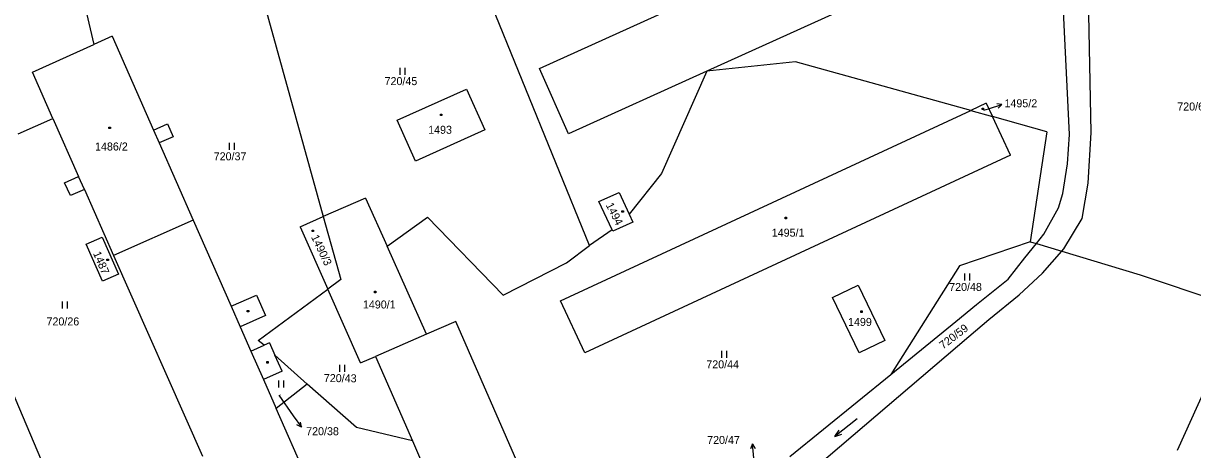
# Model space of a CAD drawing. Extents: x -795483 to -789093, y -1112258 to -1108741.
# Drawn here: x -790611.3 to -790362.9, y -1110279.7 to -1110189.2 of the extents above; entities that cross this region are included whole.
import ezdxf

# ---------------------------------------------------------------- set-up
doc = ezdxf.new("R2010")
doc.units = 0
for name, color, linetype in [('Komunikace', 7, 'Continuous'), ('Vrstva 1', 7, 'Continuous'), ('Vrstva 14', 7, 'Continuous'), ('Vrstva 15', 7, 'Continuous'), ('Vrstva 16', 7, 'Continuous'), ('Vrstva 2', 7, 'Continuous'), ('Vrstva 23', 7, 'Continuous'), ('Vrstva 25', 7, 'Continuous')]:
    doc.layers.add(name, color=color, linetype=linetype)

msp = doc.modelspace()

# ---------------------------------------------------------------- linework, layer by layer
at = {"layer": 'Komunikace'}
for p, q in [((-790407.22, -1110207.66), (-790406.22, -1110207.34)), ((-790556.97, -1110268.13), (-790553.92, -1110272.47))]:
    msp.add_line(p, q, dxfattribs=at)
at = {"layer": 'Vrstva 1'}
for p, q in [((-790388.99, -1110212.82), (-790394.15, -1110106.64)), ((-790501.63, -1110198.81), (-790410.9, -1110157.72)), ((-790567.11, -1110159.65), (-790547.58, -1110230.23)), ((-790490.97, -1110236.39), (-790518.29, -1110169.42)), ((-790404.61, -1110171.55), (-790466.03, -1110199.37)), ((-790600.76, -1110174.73), (-790596.27, -1110193.67)), ((-790384.39, -1110212.37), (-790385.07, -1110178.54)), ((-790609.35, -1110199.55), (-790596.27, -1110193.67)), ((-790592.39, -1110191.92), (-790596.27, -1110193.67)), ((-790592.39, -1110191.92), (-790583.6, -1110211.85)), ((-790495.42, -1110212.69), (-790501.63, -1110198.81)), ((-790447.22, -1110197.4), (-790466.03, -1110199.37)), ((-790410.01, -1110207.71), (-790447.22, -1110197.4)), ((-790604.98, -1110209.43), (-790609.35, -1110199.55)), ((-790466.03, -1110199.37), (-790495.42, -1110212.69)), ((-790466.03, -1110199.37), (-790475.72, -1110221.05)), ((-790531.87, -1110209.78), (-790517.12, -1110203.16)), ((-790517.12, -1110203.16), (-790513.22, -1110211.83)), ((-790406.71, -1110206.18), (-790410.01, -1110207.71)), ((-790406.71, -1110206.18), (-790405.39, -1110209)), ((-790497.15, -1110248.13), (-790410.01, -1110207.71)), ((-790410.01, -1110207.71), (-790405.39, -1110209)), ((-790612.34, -1110212.69), (-790604.98, -1110209.43)), ((-790604.98, -1110209.43), (-790599.53, -1110221.72)), ((-790583.6, -1110211.85), (-790580.68, -1110210.56)), ((-790580.68, -1110210.56), (-790579.47, -1110213.3)), ((-790527.97, -1110218.45), (-790531.87, -1110209.78)), ((-790401.55, -1110217.21), (-790405.39, -1110209)), ((-790393.81, -1110212.23), (-790405.39, -1110209)), ((-790579.47, -1110213.3), (-790582.4, -1110214.59)), ((-790513.22, -1110211.83), (-790527.97, -1110218.45)), ((-790393.81, -1110212.23), (-790397.4, -1110235.55)), ((-790389.43, -1110219.05), (-790388.99, -1110212.82)), ((-790385.03, -1110223.12), (-790384.39, -1110212.37)), ((-790582.4, -1110214.59), (-790575.19, -1110230.96)), ((-790401.55, -1110217.21), (-790491.99, -1110259.16)), ((-790475.72, -1110221.05), (-790482.56, -1110229.71)), ((-790390.4, -1110225.35), (-790389.43, -1110219.05)), ((-790632.98, -1110221.83), (-790603.16, -1110292.09)), ((-790602.5, -1110223.04), (-790599.53, -1110221.72)), ((-790601.28, -1110225.78), (-790602.5, -1110223.04)), ((-790386.33, -1110230.63), (-790385.03, -1110223.12)), ((-790598.31, -1110224.46), (-790601.28, -1110225.78)), ((-790598.31, -1110224.46), (-790592.1, -1110238.47)), ((-790488.98, -1110227.04), (-790484.68, -1110225.12)), ((-790484.68, -1110225.12), (-790482.56, -1110229.71)), ((-790391.37, -1110228.37), (-790390.4, -1110225.35)), ((-790538.59, -1110226.31), (-790547.58, -1110230.23)), ((-790538.59, -1110226.31), (-790534, -1110236.53)), ((-790486.21, -1110233.05), (-790488.98, -1110227.04)), ((-790394.44, -1110233.98), (-790391.37, -1110228.37)), ((-790575.19, -1110230.96), (-790592.1, -1110238.47)), ((-790575.19, -1110230.96), (-790567.13, -1110249.25)), ((-790552.48, -1110232.37), (-790547.58, -1110230.23)), ((-790547.58, -1110230.23), (-790543.84, -1110243.6)), ((-790534, -1110236.53), (-790525.42, -1110230.31)), ((-790525.42, -1110230.31), (-790509.34, -1110246.88)), ((-790482.56, -1110229.71), (-790481.77, -1110231.43)), ((-790390.24, -1110237.08), (-790386.33, -1110230.63)), ((-790552.48, -1110232.37), (-790546.58, -1110245.63)), ((-790486.21, -1110233.05), (-790490.97, -1110236.39)), ((-790486.07, -1110233.35), (-790486.21, -1110233.05)), ((-790481.77, -1110231.43), (-790486.07, -1110233.35)), ((-790597.92, -1110236.1), (-790594.53, -1110234.6)), ((-790594.43, -1110243.96), (-790597.92, -1110236.1)), ((-790594.53, -1110234.6), (-790591.05, -1110242.47)), ((-790397.4, -1110235.55), (-790412.41, -1110240.66)), ((-790398.53, -1110238.96), (-790396.06, -1110235.95)), ((-790397.4, -1110235.55), (-790396.06, -1110235.95)), ((-790396.06, -1110235.95), (-790394.44, -1110233.98)), ((-790396.06, -1110235.95), (-790390.67, -1110237.57)), ((-790592.1, -1110238.47), (-790573.24, -1110281.07)), ((-790525.63, -1110255.18), (-790534, -1110236.53)), ((-790495.9, -1110240.01), (-790490.97, -1110236.39)), ((-790394.76, -1110242.2), (-790390.67, -1110237.57)), ((-790390.67, -1110237.57), (-790390.24, -1110237.08)), ((-790390.67, -1110237.57), (-790373.98, -1110242.58)), ((-790509.34, -1110246.88), (-790495.9, -1110240.01)), ((-790412.41, -1110240.66), (-790426.99, -1110263.72)), ((-790402.06, -1110243.52), (-790398.53, -1110238.96)), ((-790591.05, -1110242.47), (-790594.43, -1110243.96)), ((-790543.84, -1110243.6), (-790546.58, -1110245.63)), ((-790408.8, -1110248.85), (-790402.06, -1110243.52)), ((-790399.69, -1110246.85), (-790394.76, -1110242.2)), ((-790373.98, -1110242.58), (-790352.53, -1110249.77)), ((-790561.4, -1110256.52), (-790546.58, -1110245.63)), ((-790539.61, -1110261.28), (-790546.58, -1110245.63)), ((-790439.35, -1110247.39), (-790433.94, -1110244.79)), ((-790433.94, -1110244.79), (-790428.26, -1110256.52)), ((-790567.13, -1110249.25), (-790561.73, -1110246.87)), ((-790561.73, -1110246.87), (-790559.82, -1110251.22)), ((-790491.99, -1110259.16), (-790497.15, -1110248.13)), ((-790433.67, -1110259.11), (-790439.35, -1110247.39)), ((-790406.12, -1110252.08), (-790399.69, -1110246.85)), ((-790413.18, -1110252.48), (-790408.8, -1110248.85)), ((-790366.07, -1110279.81), (-790352.89, -1110250.56)), ((-790559.82, -1110251.22), (-790565.22, -1110253.59)), ((-790565.22, -1110253.59), (-790562.94, -1110258.76)), ((-790519.39, -1110252.47), (-790525.63, -1110255.18)), ((-790505.95, -1110283.23), (-790519.39, -1110252.47)), ((-790426.99, -1110263.72), (-790413.18, -1110252.48)), ((-790410.39, -1110255.67), (-790406.12, -1110252.08)), ((-790525.63, -1110255.18), (-790536.49, -1110259.92)), ((-790450.7, -1110289.93), (-790410.39, -1110255.67)), ((-790562.94, -1110258.76), (-790560.13, -1110257.52)), ((-790560.13, -1110257.52), (-790561.4, -1110256.52)), ((-790558.96, -1110257.01), (-790560.13, -1110257.52)), ((-790558.96, -1110257.01), (-790557.82, -1110259.6)), ((-790428.26, -1110256.52), (-790433.67, -1110259.11)), ((-790556.3, -1110263.04), (-790557.82, -1110259.6)), ((-790551.01, -1110265.8), (-790557.82, -1110259.6)), ((-790539.61, -1110261.28), (-790536.49, -1110259.92)), ((-790536.49, -1110259.92), (-790528.62, -1110277.84)), ((-790556.3, -1110263.04), (-790560.28, -1110264.79)), ((-790560.28, -1110264.79), (-790557.56, -1110270.96)), ((-790551.01, -1110265.8), (-790557.56, -1110270.96)), ((-790540.52, -1110275), (-790551.01, -1110265.8)), ((-790448.4, -1110281.15), (-790426.99, -1110263.72)), ((-790532.69, -1110327.43), (-790557.56, -1110270.96)), ((-790528.62, -1110277.84), (-790540.52, -1110275)), ((-790528.62, -1110277.84), (-790512.25, -1110315.1))]:
    msp.add_line(p, q, dxfattribs=at)
at = {"layer": 'Vrstva 16'}
for p, q in [((-790403.36, -1110206.44), (-790404.46, -1110206.26)), ((-790406.22, -1110207.34), (-790403.36, -1110206.44)), ((-790403.36, -1110206.44), (-790404.16, -1110207.21)), ((-790553.92, -1110272.47), (-790552.19, -1110274.92)), ((-790552.19, -1110274.92), (-790553.18, -1110274.39)), ((-790552.19, -1110274.92), (-790552.36, -1110273.82)), ((-790456.38, -1110278.48), (-790456.79, -1110279.52)), ((-790456.1, -1110281.47), (-790456.38, -1110278.48)), ((-790456.38, -1110278.48), (-790455.79, -1110279.43))]:
    msp.add_line(p, q, dxfattribs=at)
at = {"layer": 'Vrstva 2'}
for p, q in [((-790583.6, -1110211.85), (-790582.4, -1110214.59)), ((-790598.31, -1110224.46), (-790599.53, -1110221.72)), ((-790567.13, -1110249.25), (-790565.22, -1110253.59)), ((-790562.94, -1110258.76), (-790560.28, -1110264.79))]:
    msp.add_line(p, q, dxfattribs=at)
at = {"layer": 'Vrstva 23'}
for p, q in [((-790531.2, -1110200.12), (-790531.2, -1110198.62)), ((-790530.2, -1110198.62), (-790530.2, -1110200.12)), ((-790567.5, -1110216.08), (-790567.5, -1110214.58)), ((-790566.5, -1110214.58), (-790566.5, -1110216.08)), ((-790411.27, -1110243.81), (-790411.27, -1110242.31)), ((-790410.27, -1110242.31), (-790410.27, -1110243.81)), ((-790602.98, -1110249.74), (-790602.98, -1110248.24)), ((-790601.98, -1110248.24), (-790601.98, -1110249.74)), ((-790462.89, -1110260.23), (-790462.89, -1110258.73)), ((-790461.89, -1110258.73), (-790461.89, -1110260.23)), ((-790544.05, -1110263.17), (-790544.05, -1110261.67)), ((-790543.05, -1110261.67), (-790543.05, -1110263.17)), ((-790556.99, -1110266.48), (-790556.99, -1110264.98)), ((-790555.99, -1110264.98), (-790555.99, -1110266.48)), ((-790434.16, -1110273.16), (-790438.84, -1110276.9)), ((-790438.84, -1110276.9), (-790437.98, -1110275.57)), ((-790438.84, -1110276.9), (-790437.36, -1110276.36))]:
    msp.add_line(p, q, dxfattribs=at)
at = {"layer": 'Vrstva 25'}
for p, q in [((-790522.64, -1110208.5), (-790522.34, -1110208.5)), ((-790522.64, -1110208.8), (-790522.64, -1110208.5)), ((-790522.34, -1110208.8), (-790522.64, -1110208.8)), ((-790522.34, -1110208.5), (-790522.34, -1110208.8)), ((-790407.59, -1110207.22), (-790407.29, -1110207.22)), ((-790407.59, -1110207.52), (-790407.59, -1110207.22)), ((-790407.29, -1110207.52), (-790407.59, -1110207.52)), ((-790407.29, -1110207.22), (-790407.29, -1110207.52)), ((-790593.08, -1110211.25), (-790592.78, -1110211.25)), ((-790593.08, -1110211.55), (-790593.08, -1110211.25)), ((-790592.78, -1110211.25), (-790592.78, -1110211.55)), ((-790592.78, -1110211.55), (-790593.08, -1110211.55)), ((-790484.1, -1110228.98), (-790483.8, -1110228.98)), ((-790484.1, -1110229.28), (-790484.1, -1110228.98)), ((-790483.8, -1110229.28), (-790484.1, -1110229.28)), ((-790483.8, -1110228.98), (-790483.8, -1110229.28)), ((-790449.45, -1110230.37), (-790449.15, -1110230.37)), ((-790449.45, -1110230.67), (-790449.45, -1110230.37)), ((-790449.15, -1110230.67), (-790449.45, -1110230.67)), ((-790449.15, -1110230.37), (-790449.15, -1110230.67)), ((-790549.91, -1110233.09), (-790549.61, -1110233.09)), ((-790549.91, -1110233.39), (-790549.91, -1110233.09)), ((-790549.61, -1110233.39), (-790549.91, -1110233.39)), ((-790549.61, -1110233.09), (-790549.61, -1110233.39)), ((-790593.51, -1110239.26), (-790593.21, -1110239.26)), ((-790593.51, -1110239.56), (-790593.51, -1110239.26)), ((-790593.21, -1110239.56), (-790593.51, -1110239.56)), ((-790593.21, -1110239.26), (-790593.21, -1110239.56)), ((-790536.68, -1110246.08), (-790536.38, -1110246.08)), ((-790536.68, -1110246.38), (-790536.68, -1110246.08)), ((-790536.38, -1110246.08), (-790536.38, -1110246.38)), ((-790536.38, -1110246.38), (-790536.68, -1110246.38)), ((-790563.69, -1110250.13), (-790563.39, -1110250.13)), ((-790563.69, -1110250.43), (-790563.69, -1110250.13)), ((-790563.39, -1110250.43), (-790563.69, -1110250.43)), ((-790563.39, -1110250.13), (-790563.39, -1110250.43)), ((-790433.37, -1110250.25), (-790433.07, -1110250.25)), ((-790433.37, -1110250.55), (-790433.37, -1110250.25)), ((-790433.07, -1110250.55), (-790433.37, -1110250.55)), ((-790433.07, -1110250.25), (-790433.07, -1110250.55)), ((-790559.54, -1110261), (-790559.24, -1110261)), ((-790559.54, -1110261.3), (-790559.54, -1110261)), ((-790559.24, -1110261), (-790559.24, -1110261.3)), ((-790559.24, -1110261.3), (-790559.54, -1110261.3))]:
    msp.add_line(p, q, dxfattribs=at)

# ---------------------------------------------------------------- texts
at = {"layer": 'Vrstva 14'}
for s, height, p in [('720/45', 1.7, (-790534.53, -1110202.32)), ('720/63', 1.7, (-790366.12, -1110207.71)), ('720/37', 1.7, (-790570.83, -1110218.28)), ('720/26', 1.7, (-790606.35, -1110253.32)), ('720/44', 1.7, (-790466.18, -1110262.43)), ('720/38', 0.1, (-790556.97, -1110268.13))]:
    msp.add_text(s, height=height, dxfattribs=at).set_placement(p)
for s, rotation, p in [('720/48', 0.1703, (-790414.58, -1110246.02)), ('720/59', 37.2893, (-790415.88, -1110258.44)), ('720/43', 359.4469, (-790547.44, -1110265.33))]:
    msp.add_text(s, height=1.7, rotation=rotation, dxfattribs=at).set_placement(p)
at = {"layer": 'Vrstva 15'}
for s, height, p in [('1495/2', 0.1, (-790407.22, -1110207.66)), ('1493', 1.7, (-790525.27, -1110212.65)), ('1486/2', 1.7, (-790596.04, -1110216.2)), ('1495/1', 1.7, (-790452.27, -1110234.48)), ('1490/1', 1.7, (-790539.13, -1110249.72)), ('1499', 1.7, (-790436.07, -1110253.43))]:
    msp.add_text(s, height=height, dxfattribs=at).set_placement(p)
for s, rotation, p in [('1494', 296.8905, (-790487.58, -1110227.76)), ('1490/3', 295.5951, (-790550.19, -1110234.55)), ('1487', 293.2162, (-790596.5, -1110238.02))]:
    msp.add_text(s, height=1.7, rotation=rotation, dxfattribs=at).set_placement(p)
at = {"layer": 'Vrstva 16'}
for s, p in [('1495/2', (-790402.83, -1110207.03)), ('720/38', (-790551.19, -1110276.62)), ('720/47', (-790466, -1110278.48))]:
    msp.add_text(s, height=1.7, dxfattribs=at).set_placement(p)

doc.saveas('drawing.dxf')
